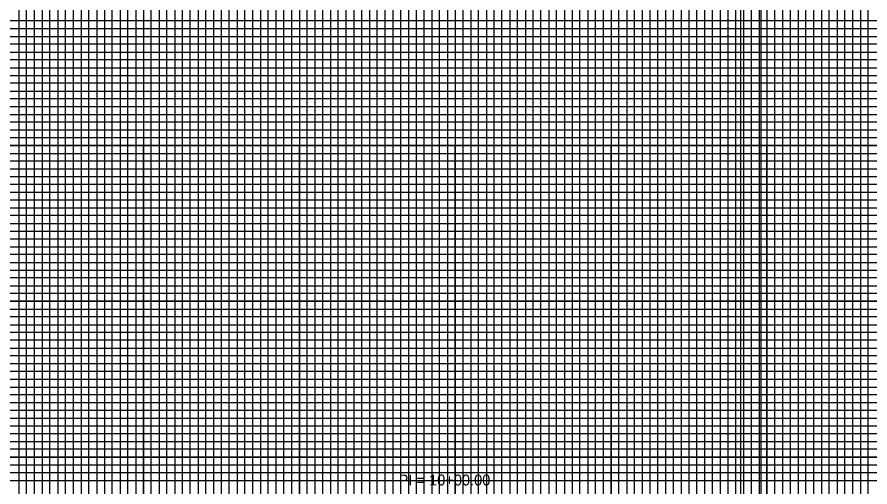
# Model space of a CAD drawing. Extents: x 2345490 to 2445302, y 465165 to 573888.
# Drawn here: x 2411614 to 2412161, y 553610 to 553912 of the extents above; entities that cross this region are included whole.
import ezdxf

# ---------------------------------------------------------------- set-up
doc = ezdxf.new("R2010")
doc.units = 0
for name, color, linetype in [('Old_Level_2', 7, 'Continuous'), ('Old_Level_41', 7, 'Continuous'), ('Old_Level_42', 7, 'Continuous'), ('Old_Level_43', 7, 'Continuous'), ('Old_Level_50', 7, 'Continuous'), ('Old_Level_51', 7, 'Continuous'), ('Old_Level_57', 7, 'Continuous'), ('Old_Level_63', 7, 'Continuous')]:
    doc.layers.add(name, color=color, linetype=linetype)

msp = doc.modelspace()

# ---------------------------------------------------------------- linework, layer by layer
at = {"layer": 'Old_Level_41'}
for points in [[(2411570.325, 553279.1845), (2411620.325, 553279.1845), (2411620.325, 554304.1845), (2411670.325, 554304.1845), (2411670.325, 553279.1845), (2411720.325, 553279.1845), (2411720.325, 554304.1845), (2411770.325, 554304.1845), (2411770.325, 553279.1845), (2411820.325, 553279.1845), (2411820.325, 554304.1845), (2411870.325, 554304.1845), (2411870.325, 553279.1845), (2411920.325, 553279.1845), (2411920.325, 554304.1845), (2411970.325, 554304.1845), (2411970.325, 553279.1845), (2412020.325, 553279.1845), (2412020.325, 554304.1845), (2412070.325, 554304.1845), (2412070.325, 553279.1845), (2412120.325, 553279.1845), (2412120.325, 554304.1845)], [(2411595.325, 553279.1845), (2411645.325, 553279.1845), (2411645.325, 554304.1845), (2411695.325, 554304.1845), (2411695.325, 553279.1845), (2411745.325, 553279.1845), (2411745.325, 554304.1845), (2411795.325, 554304.1845), (2411795.325, 553279.1845), (2411845.325, 553279.1845), (2411845.325, 554304.1845), (2411895.325, 554304.1845), (2411895.325, 553279.1845), (2411945.325, 553279.1845), (2411945.325, 554304.1845), (2411995.325, 554304.1845), (2411995.325, 553279.1845), (2412045.325, 553279.1845), (2412045.325, 554304.1845), (2412095.325, 554304.1845), (2412095.325, 553279.1845), (2412145.325, 553279.1845), (2412145.325, 554304.1845), (2412171.625, 554304.1845)], [(2412345.325, 553904.1845), (2410845.325, 553904.1845), (2410845.325, 553854.1845), (2412345.325, 553854.1845)], [(2412345.325, 553804.1845), (2410845.325, 553804.1845), (2410845.325, 553754.1845), (2412345.325, 553754.1845)], [(2412345.325, 553704.1845), (2410845.325, 553704.1845), (2410845.325, 553654.1845), (2412345.325, 553654.1845)], [(2412345.325, 553629.1845), (2410845.325, 553629.1845), (2410845.325, 553679.1845), (2412345.325, 553679.1845)]]:
    msp.add_lwpolyline(points, dxfattribs=at)
at = {"layer": 'Old_Level_42'}
for points in [[(2412345.325, 553829.1845), (2410845.325, 553829.1845), (2410845.325, 553879.1845), (2412345.325, 553879.1845)], [(2412345.325, 553729.1845), (2410845.325, 553729.1845), (2410845.325, 553779.1845), (2412345.325, 553779.1845)]]:
    msp.add_lwpolyline(points, dxfattribs=at)
at = {"layer": 'Old_Level_43'}
for points in [[(2411615.325, 554303.5845), (2411615.325, 553279.1845), (2411625.325, 553279.1845), (2411625.325, 554304.1845)], [(2411630.325, 554304.1845), (2411630.325, 553279.1845), (2411635.325, 553279.1845), (2411635.325, 554304.1845)], [(2411640.325, 554304.1845), (2411640.325, 553279.1845), (2411650.325, 553279.1845), (2411650.325, 554304.1845)], [(2411655.325, 554304.1845), (2411655.325, 553279.1845), (2411660.325, 553279.1845), (2411660.325, 554304.1845)], [(2411665.325, 554304.1845), (2411665.325, 553279.1845), (2411675.325, 553279.1845), (2411675.325, 554304.1845)], [(2411680.325, 554304.1845), (2411680.325, 553279.1845), (2411685.325, 553279.1845), (2411685.325, 554304.1845)], [(2411690.325, 554304.1845), (2411690.325, 553279.1845), (2411700.325, 553279.1845), (2411700.325, 554304.1845)], [(2411705.325, 554304.1845), (2411705.325, 553279.1845), (2411710.325, 553279.1845), (2411710.325, 554304.1845)], [(2411715.325, 554304.1845), (2411715.325, 553279.1845), (2411725.325, 553279.1845), (2411725.325, 554304.1845)], [(2411730.325, 554304.1845), (2411730.325, 553279.1845), (2411735.325, 553279.1845), (2411735.325, 554304.1845)], [(2411740.325, 554304.1845), (2411740.325, 553279.1845), (2411750.325, 553279.1845), (2411750.325, 554304.1845)], [(2411755.325, 554304.1845), (2411755.325, 553279.1845), (2411760.325, 553279.1845), (2411760.325, 554304.1845)], [(2411765.325, 554304.1845), (2411765.325, 553279.1845), (2411775.325, 553279.1845), (2411775.325, 554304.1845)], [(2411780.325, 554304.1845), (2411780.325, 553279.1845), (2411785.325, 553279.1845), (2411785.325, 554304.1845)], [(2411790.325, 554304.1845), (2411790.325, 553279.1845), (2411800.325, 553279.1845), (2411800.325, 554304.1845)], [(2411805.325, 554304.1845), (2411805.325, 553279.1845), (2411810.325, 553279.1845), (2411810.325, 554304.1845)], [(2411815.325, 554304.1845), (2411815.325, 553279.1845), (2411825.325, 553279.1845), (2411825.325, 554304.1845)], [(2411830.325, 554304.1845), (2411830.325, 553279.1845), (2411835.325, 553279.1845), (2411835.325, 554304.1845)], [(2411840.325, 554304.1845), (2411840.325, 553279.1845), (2411850.325, 553279.1845), (2411850.325, 554304.1845)], [(2411855.325, 554304.1845), (2411855.325, 553279.1845), (2411860.325, 553279.1845), (2411860.325, 554304.1845)], [(2411865.325, 554304.1845), (2411865.325, 553279.1845), (2411875.325, 553279.1845), (2411875.325, 554304.1845)], [(2411880.325, 554304.1845), (2411880.325, 553279.1845), (2411885.325, 553279.1845), (2411885.325, 554304.1845)], [(2411890.325, 554304.1845), (2411890.325, 553279.1845), (2411900.325, 553279.1845), (2411900.325, 554304.1845)], [(2411905.325, 554304.1845), (2411905.325, 553279.1845), (2411910.325, 553279.1845), (2411910.325, 554304.1845)], [(2411915.325, 554304.1845), (2411915.325, 553279.1845)], [(2411915.325, 553279.1845), (2411925.325, 553279.1845), (2411925.325, 554304.1845)], [(2411930.325, 554304.1845), (2411930.325, 553279.1845), (2411935.325, 553279.1845), (2411935.325, 554304.1845)], [(2411940.325, 554304.1845), (2411940.325, 553279.1845), (2411950.325, 553279.1845), (2411950.325, 554304.1845)], [(2411955.325, 554304.1845), (2411955.325, 553279.1845), (2411960.325, 553279.1845), (2411960.325, 554304.1845)], [(2411965.325, 554304.1845), (2411965.325, 553279.1845), (2411975.325, 553279.1845), (2411975.325, 554304.1845)], [(2411980.325, 554304.1845), (2411980.325, 553279.1845), (2411985.325, 553279.1845), (2411985.325, 554304.1845)], [(2411990.325, 554304.1845), (2411990.325, 553279.1845), (2412000.325, 553279.1845), (2412000.325, 554304.1845)], [(2412005.325, 554304.1845), (2412005.325, 553279.1845), (2412010.325, 553279.1845), (2412010.325, 554304.1845)], [(2412015.325, 554304.1845), (2412015.325, 553279.1845), (2412025.325, 553279.1845), (2412025.325, 554304.1845)], [(2412030.325, 554304.1845), (2412030.325, 553279.1845), (2412035.325, 553279.1845), (2412035.325, 554304.1845)], [(2412040.325, 554304.1845), (2412040.325, 553279.1845), (2412050.325, 553279.1845), (2412050.325, 554304.1845)], [(2412055.325, 554304.1845), (2412055.325, 553279.1845), (2412060.325, 553279.1845), (2412060.325, 554304.1845)], [(2412065.325, 554304.1845), (2412065.325, 553279.1845), (2412075.325, 553279.1845), (2412075.325, 554304.1845)], [(2412080.325, 554304.1845), (2412080.325, 553279.1845), (2412085.325, 553279.1845), (2412085.325, 554304.1845)], [(2412090.325, 554304.1845), (2412090.325, 553279.1845), (2412100.325, 553279.1845), (2412100.325, 554304.1845)], [(2412105.325, 554304.1845), (2412105.325, 553279.1845), (2412110.325, 553279.1845), (2412110.325, 554304.1845)], [(2412115.325, 554304.1845), (2412115.325, 553279.1845), (2412125.325, 553279.1845), (2412125.325, 554304.1845)], [(2412130.325, 554304.1845), (2412130.325, 553279.1845), (2412135.325, 553279.1845), (2412135.325, 554304.1845)], [(2412140.325, 554304.1845), (2412140.325, 553279.1845), (2412150.325, 553279.1845), (2412150.325, 554166.6345)], [(2412155.325, 554166.6345), (2412155.325, 553279.1845), (2412160.325, 553279.1845), (2412160.325, 554166.6345)], [(2412295.325, 553909.1845), (2410895.325, 553909.1845), (2410895.325, 553899.1845), (2412295.325, 553899.1845)], [(2412295.325, 553894.1845), (2410895.325, 553894.1845), (2410895.325, 553889.1845), (2412295.325, 553889.1845)], [(2412295.325, 553884.1845), (2410895.325, 553884.1845), (2410895.325, 553874.1845), (2412295.325, 553874.1845)], [(2412295.325, 553869.1845), (2410895.325, 553869.1845), (2410895.325, 553864.1845), (2412295.325, 553864.1845)], [(2412295.325, 553859.1845), (2410895.325, 553859.1845), (2410895.325, 553849.1845), (2412295.325, 553849.1845)], [(2412295.325, 553844.1845), (2410895.325, 553844.1845), (2410895.325, 553839.1845), (2412295.325, 553839.1845)], [(2412295.325, 553834.1845), (2410895.325, 553834.1845), (2410895.325, 553824.1845), (2412295.325, 553824.1845)], [(2412295.325, 553819.1845), (2410895.325, 553819.1845), (2410895.325, 553814.1845), (2412295.325, 553814.1845)], [(2412295.325, 553809.1845), (2410895.325, 553809.1845), (2410895.325, 553799.1845), (2412295.325, 553799.1845)], [(2412295.325, 553794.1845), (2410895.325, 553794.1845), (2410895.325, 553789.1845), (2412295.325, 553789.1845)], [(2412295.325, 553784.1845), (2410895.325, 553784.1845)], [(2410895.325, 553774.1845), (2412295.325, 553774.1845)], [(2412295.325, 553769.1845), (2410895.325, 553769.1845), (2410895.325, 553764.1845), (2412295.325, 553764.1845)], [(2412295.325, 553759.1845), (2410895.325, 553759.1845), (2410895.325, 553749.1845), (2412295.325, 553749.1845)], [(2412295.325, 553744.1845), (2410895.325, 553744.1845), (2410895.325, 553739.1845), (2412295.325, 553739.1845)], [(2412295.325, 553734.1845), (2410895.325, 553734.1845), (2410895.325, 553724.1845), (2412295.325, 553724.1845)], [(2412295.325, 553719.1845), (2410895.325, 553719.1845), (2410895.325, 553714.1845), (2412295.325, 553714.1845)], [(2412295.325, 553709.1845), (2410895.325, 553709.1845), (2410895.325, 553699.1845), (2412295.325, 553699.1845)], [(2412295.325, 553694.1845), (2410895.325, 553694.1845), (2410895.325, 553689.1845), (2412295.325, 553689.1845)], [(2412295.325, 553684.1845), (2410895.325, 553684.1845), (2410895.325, 553674.1845), (2412295.325, 553674.1845)], [(2412295.325, 553669.1845), (2410895.325, 553669.1845), (2410895.325, 553664.1845), (2412295.325, 553664.1845)], [(2412295.325, 553659.1845), (2410895.325, 553659.1845), (2410895.325, 553649.1845), (2412295.325, 553649.1845)], [(2412295.325, 553644.1845), (2410895.325, 553644.1845), (2410895.325, 553639.1845), (2412295.325, 553639.1845)], [(2412295.325, 553634.1845), (2410895.325, 553634.1845), (2410895.325, 553624.1845), (2412295.325, 553624.1845)], [(2412295.325, 553619.1845), (2410895.325, 553619.1845), (2410895.325, 553614.1845), (2412295.325, 553614.1845)]]:
    msp.add_lwpolyline(points, dxfattribs=at)
at = {"layer": 'Old_Level_50'}
msp.add_lwpolyline([(2413757.825, 554306.7345), (2412091.325, 554306.7345), (2412091.325, 553251.6345), (2413757.825, 553251.6345)], close=True, dxfattribs=at)
at = {"layer": 'Old_Level_51'}
msp.add_lwpolyline([(2413762.325, 554329.1845), (2412078.325, 554329.1845), (2412078.325, 553229.1845), (2413762.325, 553229.1845)], close=True, dxfattribs=at)
at = {"layer": 'Old_Level_57'}
for p, q in [((2410845.32525, 553829.18475), (2412695.32475, 553829.18475)), ((2411695.32475, 553279.28475), (2411695.32475, 553829.28475)), ((2411695.32475, 553279.18475), (2411695.32475, 553829.18475)), ((2411795.32475, 553279.28475), (2411795.32475, 553829.28475)), ((2411795.32475, 553279.18475), (2411795.32475, 553829.18475)), ((2411895.32475, 553279.28475), (2411895.32475, 553829.28475)), ((2411895.32475, 553279.18475), (2411895.32475, 553829.18475)), ((2411995.32475, 553279.28475), (2411995.32475, 553829.28475)), ((2411995.32475, 553279.18475), (2411995.32475, 553829.18475)), ((2412095.32475, 553279.28475), (2412095.32475, 553829.28475)), ((2412095.32475, 553279.18475), (2412095.32475, 553829.18475)), ((2410845.32525, 553779.18475), (2412695.32475, 553779.18475)), ((2410845.32525, 553729.18475), (2412695.32475, 553729.18475)), ((2410845.32525, 553679.18475), (2412695.32475, 553679.18475)), ((2410845.32525, 553629.18475), (2412695.32475, 553629.18475))]:
    msp.add_line(p, q, dxfattribs=at)
at = {"layer": 'Old_Level_63'}
for p, q in [((2412095.325, 553472.9545), (2412095.325, 553668.92925)), ((2412145.325, 553476.6545), (2412145.325, 553668.92925))]:
    msp.add_line(p, q, dxfattribs=at)

# ---------------------------------------------------------------- texts
at = {"layer": 'Old_Level_2'}
msp.add_text('PI = 10+00.00', height=7.0000005, dxfattribs=at).set_placement((2411859.02525, 553610.9535))

doc.saveas('drawing.dxf')
